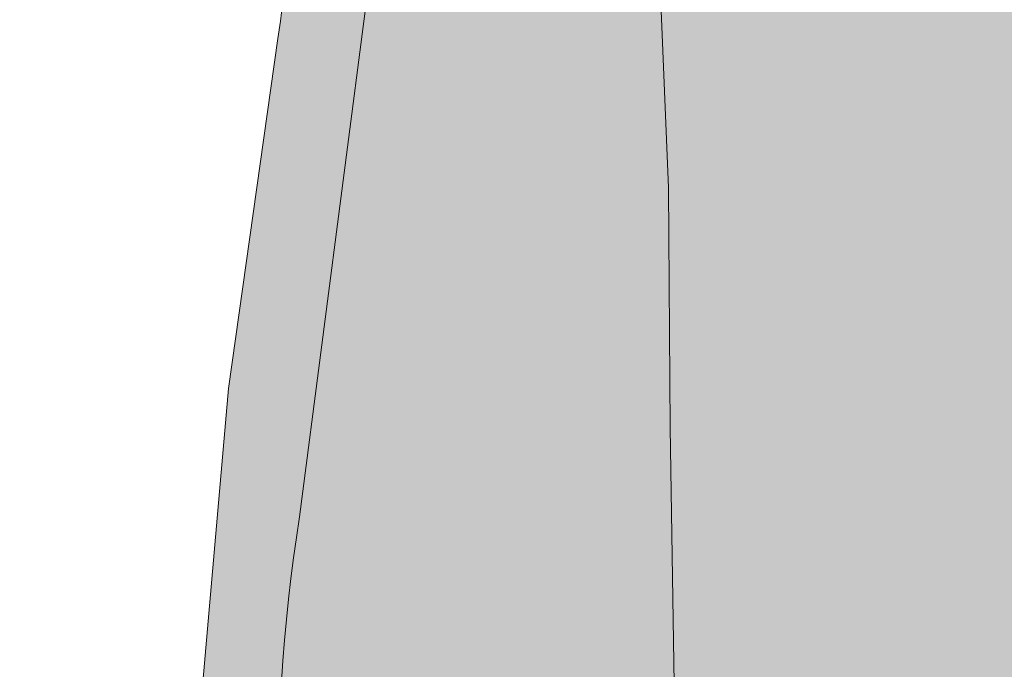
# Model space of a CAD drawing. Header units: metres. Extents: x 90041 to 92106, y 463990 to 466167.
# Tile 805 of 1021: x 90776 to 90791, y 465729 to 465739. Entities that reach past the tile are written whole.
import ezdxf

# ---------------------------------------------------------------- set-up
doc = ezdxf.new("R2010")
doc.units = ezdxf.units.M
for name, color, linetype, lineweight in [('B-WE-GK-BESCHOEIING-G', 130, 'GK-BESCHOEIING-SO', 13), ('B-WE-OG-TERREIN_BEGROEID-GV', 7, 'Continuous', 13), ('B-WE-OG-WATER_KANAAL-GV', 120, 'Continuous', 13), ('B-WE-VH-HALFVERHARDING_SCHELP-GV', 252, 'Continuous', 13)]:
    doc.layers.add(name, color=color, linetype=linetype, lineweight=lineweight)
for name, color, linetype, lineweight, true_color, plot, transparency in [('B-WE-OG-TERREIN_BEGROEID-V', 7, 'Continuous', 13, 0xc9eb70, False, 0.8), ('B-WE-OG-WATER_KANAAL-V', 7, 'Continuous', 13, 0x73e9ff, False, 0.8), ('B-WE-VH-HALFVERHARDING_SCHELP-V', 7, 'Continuous', 13, 0xd6d6d6, False, 0.8)]:
    doc.layers.add(name, color=color, linetype=linetype, lineweight=lineweight, true_color=true_color, plot=plot, transparency=transparency)
doc.linetypes.add('GK-BESCHOEIING-SO', pattern='A,18,-3,[1,NLCS.SHX,S=0.6,R=0,X=0,Y=0],-3', length=24)

msp = doc.modelspace()

# ---------------------------------------------------------------- hatches: boundary and pattern name
at = {"layer": 'B-WE-OG-TERREIN_BEGROEID-V'}
h = msp.add_hatch(color=256, dxfattribs=at)
edge = h.paths.add_edge_path()
edge.add_line((90783.241, 465587.794), (90781.598, 465579.963))
edge.add_line((90781.598, 465579.963), (90781.438, 465579.925))
edge.add_line((90781.438, 465579.925), (90781.74, 465579.865))
edge.add_line((90781.74, 465579.865), (90781.329, 465577.843))
edge.add_line((90781.329, 465577.843), (90783.019, 465577.976))
edge.add_line((90783.019, 465577.976), (90784.709, 465578.111))
edge.add_line((90784.709, 465578.111), (90786.398, 465578.249))
edge.add_line((90786.398, 465578.249), (90788.088, 465578.39))
edge.add_line((90788.088, 465578.39), (90789.777, 465578.533))
edge.add_line((90789.777, 465578.533), (90792.422, 465579.646))
edge.add_line((90792.422, 465579.646), (90794.017, 465581.785))
edge.add_line((90794.017, 465581.785), (90794.746, 465584.55))
edge.add_line((90794.746, 465584.55), (90795.036, 465585.792))
edge.add_line((90795.036, 465585.792), (90795.32, 465587.035))
edge.add_line((90795.32, 465587.035), (90795.599, 465588.28))
edge.add_line((90795.599, 465588.28), (90795.871, 465589.526))
edge.add_line((90795.871, 465589.526), (90796.137, 465590.773))
edge.add_line((90796.137, 465590.773), (90796.372, 465591.879))
edge.add_line((90796.372, 465591.879), (90796.586, 465592.989))
edge.add_line((90796.586, 465592.989), (90796.779, 465594.103))
edge.add_line((90796.779, 465594.103), (90796.951, 465595.22))
edge.add_line((90796.951, 465595.22), (90797.102, 465596.34))
edge.add_line((90797.102, 465596.34), (90797.232, 465597.463))
edge.add_line((90797.232, 465597.463), (90797.341, 465598.588))
edge.add_line((90797.341, 465598.588), (90797.429, 465599.715))
edge.add_line((90797.429, 465599.715), (90797.496, 465600.844))
edge.add_line((90797.496, 465600.844), (90797.454, 465604.065))
edge.add_line((90797.454, 465604.065), (90797.288, 465607.741))
edge.add_line((90797.288, 465607.741), (90797.247, 465608.825))
edge.add_line((90797.247, 465608.825), (90797.217, 465609.909))
edge.add_line((90797.217, 465609.909), (90797.198, 465610.993))
edge.add_line((90797.198, 465610.993), (90797.19, 465612.078))
edge.add_line((90797.19, 465612.078), (90797.193, 465613.162))
edge.add_line((90797.193, 465613.162), (90797.261, 465617.712))
edge.add_line((90797.261, 465617.712), (90797.461, 465636.197))
edge.add_line((90797.461, 465636.197), (90797.487, 465638.536))
edge.add_line((90797.487, 465638.536), (90797.493, 465640.875))
edge.add_line((90797.493, 465640.875), (90797.48, 465643.214))
edge.add_line((90797.48, 465643.214), (90797.448, 465645.552))
edge.add_line((90797.448, 465645.552), (90797.397, 465647.891))
edge.add_line((90797.397, 465647.891), (90797.326, 465650.229))
edge.add_line((90797.326, 465650.229), (90797.236, 465652.566))
edge.add_line((90797.236, 465652.566), (90797.072, 465654.817))
edge.add_line((90797.072, 465654.817), (90796.888, 465657.067))
edge.add_line((90796.888, 465657.067), (90796.683, 465659.314))
edge.add_line((90796.683, 465659.314), (90796.458, 465661.56))
edge.add_line((90796.458, 465661.56), (90796.212, 465663.804))
edge.add_line((90796.212, 465663.804), (90795.946, 465666.045))
edge.add_line((90795.946, 465666.045), (90795.306, 465671.252))
edge.add_line((90795.306, 465671.252), (90794.754, 465676.241))
edge.add_line((90794.754, 465676.241), (90794.36, 465679.733))
edge.add_line((90794.36, 465679.733), (90793.634, 465683.522))
edge.add_line((90793.634, 465683.522), (90792.873, 465687.285))
edge.add_line((90792.873, 465687.285), (90792.223, 465691.069))
edge.add_line((90792.223, 465691.069), (90791.442, 465694.841))
edge.add_line((90791.442, 465694.841), (90790.725, 465698.614))
edge.add_line((90790.725, 465698.614), (90790.04, 465702.358))
edge.add_line((90790.04, 465702.358), (90789.223, 465706.147))
edge.add_line((90789.223, 465706.147), (90788.494, 465709.906))
edge.add_line((90788.494, 465709.906), (90787.812, 465713.707))
edge.add_line((90787.812, 465713.707), (90787.16, 465717.502))
edge.add_line((90787.16, 465717.502), (90786.595, 465721.391))
edge.add_line((90786.595, 465721.391), (90786.164, 465725.083))
edge.add_line((90786.164, 465725.083), (90785.867, 465728.882))
edge.add_line((90785.867, 465728.882), (90785.805, 465732.822))
edge.add_line((90785.805, 465732.822), (90785.776, 465736.525))
edge.add_line((90785.776, 465736.525), (90785.627, 465740.136))
edge.add_line((90785.627, 465740.136), (90785.368, 465742.455))
edge.add_line((90785.368, 465742.455), (90784.768, 465745.372))
edge.add_line((90784.768, 465745.372), (90784.151, 465748.048))
edge.add_line((90784.151, 465748.048), (90783.504, 465750.822))
edge.add_line((90783.504, 465750.822), (90782.721, 465753.743))
edge.add_line((90782.721, 465753.743), (90782.11, 465756.126))
edge.add_line((90782.11, 465756.126), (90781.525, 465758.429))
edge.add_line((90781.525, 465758.429), (90781.258, 465759.436))
edge.add_line((90781.258, 465759.436), (90778.204, 465770.671))
edge.add_line((90778.204, 465770.671), (90777.525, 465773.531))
edge.add_line((90777.525, 465773.531), (90776.899, 465776.276))
edge.add_line((90776.899, 465776.276), (90776.221, 465780.981))
edge.add_line((90776.221, 465780.981), (90775.782, 465783.851))
edge.add_line((90775.782, 465783.851), (90775.339, 465787.761))
edge.add_line((90775.339, 465787.761), (90775.184, 465789.554))
edge.add_line((90775.184, 465789.554), (90775.106, 465790.205))
edge.add_line((90775.106, 465790.205), (90775.007, 465790.853))
edge.add_line((90775.007, 465790.853), (90774.888, 465791.498))
edge.add_line((90774.888, 465791.498), (90774.748, 465792.138))
edge.add_line((90774.748, 465792.138), (90774.587, 465792.774))
edge.add_line((90774.587, 465792.774), (90774.407, 465793.404))
edge.add_line((90774.407, 465793.404), (90774.206, 465794.028))
edge.add_line((90774.206, 465794.028), (90773.491, 465795.671))
edge.add_line((90773.491, 465795.671), (90771.944, 465798.99))
edge.add_line((90771.944, 465798.99), (90770.095, 465802.951))
edge.add_line((90770.095, 465802.951), (90768.028, 465807.244))
edge.add_line((90768.028, 465807.244), (90766.852, 465809.726))
edge.add_line((90766.852, 465809.726), (90765.504, 465812.429))
edge.add_line((90765.504, 465812.429), (90763.739, 465815.662))
edge.add_line((90763.739, 465815.662), (90762.25, 465818.408))
edge.add_line((90762.25, 465818.408), (90760.617, 465818.477))
edge.add_line((90760.617, 465818.477), (90757.321, 465814.905))
edge.add_line((90757.321, 465814.905), (90754.182, 465811.435))
edge.add_line((90754.182, 465811.435), (90754.953, 465809.274))
edge.add_line((90754.953, 465809.274), (90754.829, 465809.193))
edge.add_line((90754.829, 465809.193), (90756.161, 465805.335))
edge.add_line((90756.161, 465805.335), (90760.046, 465806.709))
edge.add_line((90760.046, 465806.709), (90761.031, 465806.602))
edge.add_line((90761.031, 465806.602), (90762.29, 465804.819))
edge.add_line((90762.29, 465804.819), (90765.268, 465799.255))
edge.add_line((90765.268, 465799.255), (90769.085, 465791.29))
edge.add_line((90769.085, 465791.29), (90772.28, 465782.56))
edge.add_line((90772.28, 465782.56), (90773.894, 465777.236))
edge.add_arc((90769.13896495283, 465775.1684894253), 5.185070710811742, -6.372370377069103, 23.499619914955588, ccw=False)
edge.add_line((90774.292, 465774.593), (90774.109, 465770.04))
edge.add_arc((90780.5527403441, 465768.9497398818), 6.535323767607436, 170.3966890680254, 199.3345714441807)
edge.add_line((90774.386, 465766.786), (90777.103, 465760.739))
edge.add_arc((90771.96458293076, 465758.5167753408), 5.598358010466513, -11.057955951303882, 23.387160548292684, ccw=False)
edge.add_line((90777.459, 465757.443), (90776.648, 465753.775))
edge.add_arc((90783.11811018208, 465751.8569421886), 6.748427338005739, 163.487594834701, 208.0071876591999)
edge.add_line((90777.16, 465748.688), (90779.709, 465744.574))
edge.add_arc((90772.71603902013, 465739.8965297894), 8.413098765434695, -3.322088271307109, 33.7778771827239, ccw=False)
edge.add_line((90781.115, 465739.409), (90780.078, 465731.45))
edge.add_arc((90809.84736884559, 465726.9038494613), 30.11449495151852, 171.3173081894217, 190.7360033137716)
edge.add_line((90780.26, 465721.294), (90781.531, 465716.657))
edge.add_line((90781.531, 465716.657), (90782.077, 465715.594))
edge.add_line((90782.077, 465715.594), (90782.606, 465714.522))
edge.add_line((90782.606, 465714.522), (90783.116, 465713.442))
edge.add_line((90783.116, 465713.442), (90783.608, 465712.353))
edge.add_line((90783.608, 465712.353), (90784.082, 465711.255))
edge.add_line((90784.082, 465711.255), (90784.537, 465710.15))
edge.add_line((90784.537, 465710.15), (90784.973, 465709.038))
edge.add_line((90784.973, 465709.038), (90785.391, 465707.918))
edge.add_line((90785.391, 465707.918), (90785.79, 465706.792))
edge.add_line((90785.79, 465706.792), (90786.169, 465705.658))
edge.add_line((90786.169, 465705.658), (90786.53, 465704.519))
edge.add_line((90786.53, 465704.519), (90786.749, 465703.836))
edge.add_line((90786.749, 465703.836), (90786.947, 465703.147))
edge.add_line((90786.947, 465703.147), (90787.121, 465702.451))
edge.add_line((90787.121, 465702.451), (90787.273, 465701.75))
edge.add_line((90787.273, 465701.75), (90787.402, 465701.045))
edge.add_line((90787.402, 465701.045), (90787.507, 465700.335))
edge.add_line((90787.507, 465700.335), (90787.59, 465699.623))
edge.add_line((90787.59, 465699.623), (90788.643, 465688.644))
edge.add_line((90788.643, 465688.644), (90788.729, 465688.02))
edge.add_line((90788.729, 465688.02), (90788.835, 465687.398))
edge.add_line((90788.835, 465687.398), (90788.962, 465686.781))
edge.add_line((90788.962, 465686.781), (90789.109, 465686.168))
edge.add_line((90789.109, 465686.168), (90789.276, 465685.56))
edge.add_line((90789.276, 465685.56), (90789.463, 465684.958))
edge.add_line((90789.463, 465684.958), (90789.67, 465684.363))
edge.add_line((90789.67, 465684.363), (90789.897, 465683.775))
edge.add_line((90789.897, 465683.775), (90792.063, 465678.21))
edge.add_line((90792.063, 465678.21), (90792.402, 465677.268))
edge.add_line((90792.402, 465677.268), (90792.722, 465676.319))
edge.add_line((90792.722, 465676.319), (90793.022, 465675.363))
edge.add_line((90793.022, 465675.363), (90793.303, 465674.402))
edge.add_line((90793.303, 465674.402), (90793.564, 465673.435))
edge.add_line((90793.564, 465673.435), (90793.806, 465672.463))
edge.add_line((90793.806, 465672.463), (90794.028, 465671.487))
edge.add_line((90794.028, 465671.487), (90794.23, 465670.506))
edge.add_line((90794.23, 465670.506), (90794.335, 465669.835))
edge.add_line((90794.335, 465669.835), (90794.418, 465669.161))
edge.add_line((90794.418, 465669.161), (90794.477, 465668.485))
edge.add_line((90794.477, 465668.485), (90794.513, 465667.807))
edge.add_line((90794.513, 465667.807), (90794.527, 465667.128))
edge.add_line((90794.527, 465667.128), (90794.517, 465666.449))
edge.add_line((90794.517, 465666.449), (90794.551, 465665.585))
edge.add_line((90794.551, 465665.585), (90794.565, 465664.721))
edge.add_line((90794.565, 465664.721), (90794.56, 465663.857))
edge.add_line((90794.56, 465663.857), (90794.534, 465662.993))
edge.add_line((90794.534, 465662.993), (90794.489, 465662.129))
edge.add_line((90794.489, 465662.129), (90794.425, 465661.267))
edge.add_line((90794.425, 465661.267), (90794.34, 465660.407))
edge.add_line((90794.34, 465660.407), (90794.236, 465659.549))
edge.add_line((90794.236, 465659.549), (90794.149, 465658.71))
edge.add_line((90794.149, 465658.71), (90794.042, 465657.874))
edge.add_line((90794.042, 465657.874), (90793.915, 465657.041))
edge.add_line((90793.915, 465657.041), (90793.768, 465656.21))
edge.add_line((90793.768, 465656.21), (90793.601, 465655.384))
edge.add_line((90793.601, 465655.384), (90793.414, 465654.562))
edge.add_line((90793.414, 465654.562), (90793.175, 465653.25))
edge.add_line((90793.175, 465653.25), (90792.956, 465651.934))
edge.add_line((90792.956, 465651.934), (90792.757, 465650.614))
edge.add_line((90792.757, 465650.614), (90792.579, 465649.292))
edge.add_line((90792.579, 465649.292), (90792.42, 465647.968))
edge.add_line((90792.42, 465647.968), (90792.282, 465646.641))
edge.add_line((90792.282, 465646.641), (90792.16, 465645.396))
edge.add_line((90792.16, 465645.396), (90792.056, 465644.15))
edge.add_line((90792.056, 465644.15), (90791.972, 465642.901))
edge.add_line((90791.972, 465642.901), (90791.907, 465641.652))
edge.add_line((90791.907, 465641.652), (90791.861, 465640.402))
edge.add_line((90791.861, 465640.402), (90791.834, 465639.152))
edge.add_line((90791.834, 465639.152), (90791.826, 465637.901))
edge.add_line((90791.826, 465637.901), (90791.837, 465636.65))
edge.add_line((90791.837, 465636.65), (90792.003, 465634.619))
edge.add_line((90792.003, 465634.619), (90792.025, 465634.22))
edge.add_line((90792.025, 465634.22), (90792.051, 465633.821))
edge.add_line((90792.051, 465633.821), (90792.08, 465633.422))
edge.add_line((90792.08, 465633.422), (90792.112, 465633.023))
edge.add_line((90792.112, 465633.023), (90792.148, 465632.625))
edge.add_line((90792.148, 465632.625), (90792.403, 465629.636))
edge.add_line((90792.403, 465629.636), (90792.829, 465623.643))
edge.add_line((90792.829, 465623.643), (90793.351, 465615.634))
edge.add_line((90793.351, 465615.634), (90794.145, 465606.657))
edge.add_line((90794.145, 465606.657), (90794.165, 465606.255))
edge.add_line((90794.165, 465606.255), (90794.178, 465605.853))
edge.add_line((90794.178, 465605.853), (90794.184, 465605.451))
edge.add_line((90794.184, 465605.451), (90794.182, 465605.049))
edge.add_line((90794.182, 465605.049), (90794.172, 465604.647))
edge.add_line((90794.172, 465604.647), (90794.125, 465603.893))
edge.add_line((90794.125, 465603.893), (90794.059, 465603.14))
edge.add_line((90794.059, 465603.14), (90793.973, 465602.39))
edge.add_line((90793.973, 465602.39), (90793.868, 465601.641))
edge.add_line((90793.868, 465601.641), (90793.744, 465600.896))
edge.add_line((90793.744, 465600.896), (90793.601, 465600.154))
edge.add_line((90793.601, 465600.154), (90793.438, 465599.416))
edge.add_line((90793.438, 465599.416), (90793.257, 465598.683))
edge.add_line((90793.257, 465598.683), (90792.743, 465596.738))
edge.add_line((90792.743, 465596.738), (90792.614, 465596.355))
edge.add_line((90792.614, 465596.355), (90792.472, 465595.976))
edge.add_line((90792.472, 465595.976), (90792.316, 465595.603))
edge.add_line((90792.316, 465595.603), (90792.148, 465595.235))
edge.add_line((90792.148, 465595.235), (90791.966, 465594.874))
edge.add_line((90791.966, 465594.874), (90790.971, 465593.149))
edge.add_line((90790.971, 465593.149), (90788.057, 465588.268))
edge.add_line((90788.057, 465588.268), (90787.988, 465588.171))
edge.add_line((90787.988, 465588.171), (90787.903, 465588.089))
edge.add_line((90787.903, 465588.089), (90787.804, 465588.022))
edge.add_line((90787.804, 465588.022), (90787.696, 465587.975))
edge.add_line((90787.696, 465587.975), (90787.58, 465587.947))
edge.add_line((90787.58, 465587.947), (90783.755, 465587.812))
edge.add_line((90783.755, 465587.812), (90783.241, 465587.794))
at = {"layer": 'B-WE-OG-WATER_KANAAL-V'}
h = msp.add_hatch(color=256, dxfattribs=at)
h.paths.add_polyline_path([(90771.385, 465356.403), (90773.36, 465357.289), (90789.759, 465388.239), (90791.936, 465392.406), (90801.987, 465406.206), (90802.063, 465406.953), (90803.175, 465410.197), (90810.729, 465426.961), (90812.624, 465433.293), (90816.248, 465448.35), (90816.941, 465453.701), (90819.414, 465462.67), (90820.544, 465468.091), (90821.042, 465471.384), (90821.93, 465481.868), (90822.517, 465486.906), (90822.619, 465489.266), (90822.284, 465515.745), (90822.278, 465516.907), (90822.29, 465518.069), (90822.321, 465519.23), (90822.37, 465520.391), (90822.437, 465521.551), (90822.489, 465522.193), (90822.558, 465522.834), (90822.646, 465523.472), (90822.752, 465524.108), (90822.876, 465524.74), (90825.045, 465536.837), (90828.144, 465549.519), (90829.328, 465554.876), (90830.231, 465561.546), (90830.732, 465561.848), (90831.135, 465562.272), (90831.412, 465562.787), (90831.545, 465563.356), (90831.522, 465563.94), (90831.347, 465564.498), (90831.032, 465564.99), (90830.598, 465565.382), (90831.165, 465576.074), (90831.453, 465580.178), (90832.094, 465584.839), (90832.052, 465588.858), (90832.863, 465590.354), (90833.279, 465592.396), (90833.492, 465594.392), (90833.882, 465595.675), (90833.98, 465597.702), (90833.736, 465598.631), (90833.718, 465600.176), (90834.487, 465604.837), (90835.17, 465609.978), (90836.452, 465615.408), (90837.167, 465626.276), (90837.381, 465633.587), (90836.963, 465640.302), (90837.065, 465649.845), (90839.811, 465653.854), (90838.35, 465668.783), (90833.672, 465711.672), (90833.341, 465714.712), (90833.136, 465716.588), (90833.126, 465716.789), (90839.686, 465719.058), (90838.519, 465722.668), (90832.713, 465720.791), (90832.111, 465725.559), (90831.446, 465731.8), (90830.48, 465737.095), (90829.656, 465741.02), (90826.308, 465751.691), (90829.665, 465752.863), (90828.621, 465755.933), (90828.843, 465756.002), (90828.688, 465756.452), (90832.402, 465757.61), (90831.2, 465761.17), (90823.964, 465758.967), (90823.781, 465759.527), (90819.401, 465773.286), (90813.802, 465788.183), (90810.996, 465794.413), (90808.182, 465800.822), (90805.553, 465807.331), (90804.385, 465810.588), (90803.22, 465813.837), (90802.318, 465816.499), (90802.175, 465816.921), (90800.953, 465820.527), (90800.276, 465822.449), (90798.163, 465828.443), (90797.989, 465828.936), (90796.067, 465834.391), (90793.972, 465840.336), (90793.958, 465840.376), (90790.023, 465851.864), (90792.059, 465855.25), (90791.642, 465855.702), (90791.845, 465856.726), (90791.779, 465857.299), (90791.023, 465857.878), (90790.308, 465858.655), (90788.821, 465858.902), (90787.683, 465861.117), (90787.227, 465863.731), (90787.351, 465865.414), (90787.722, 465866.125), (90787.682, 465866.476), (90785.051, 465867.607), (90784.827, 465868.314), (90782.486, 465875.09), (90781.353, 465878.285), (90780.281, 465881.418), (90780.23, 465881.569), (90777.955, 465888.065), (90775.642, 465894.299), (90773.015, 465900.586), (90770.117, 465906.656), (90766.857, 465912.618), (90763.683, 465918.489), (90760.761, 465924.589), (90758.985, 465928.089), (90757.473, 465930.652), (90752.502, 465938.766), (90747.185, 465946.979), (90743.558, 465951.959), (90741.529, 465954.735), (90739.241, 465957.66), (90733.274, 465965.419), (90733.085, 465965.345), (90731.831, 465966.747), (90731.581, 465967.07), (90724.684, 465975.085), (90721.939, 465978.228), (90719.791, 465980.969), (90720.098, 465981.124), (90719.966, 465981.269), (90719.077, 465982.247), (90717.605, 465983.23), (90710.221, 465990.133), (90705.639, 465995.03), (90705.456, 465995.236), (90699.646, 466001.739), (90694.808, 466007.155), (90689.082, 466013.743), (90682.237, 466021.421), (90675.68, 466027.626), (90673.742, 466029.762), (90672.632, 466031.225), (90672.186, 466031.813), (90671.763, 466032.189), (90667.384, 466036.085), (90666.529, 466036.249), (90666.186, 466036.315), (90664.153, 466037.318), (90661.892, 466038.433), (90659.309, 466040.257), (90657.348, 466041.642), (90655.263, 466042.701), (90654.143, 466043.697), (90653.365, 466044.694), (90652.876, 466045.793), (90652.876, 466046.149), (90652.609, 466046.505), (90652.2, 466046.665), (90651.53, 466046.786), (90651.263, 466046.75), (90647.351, 466049.954), (90645.077, 466052.046), (90640.627, 466056.313), (90635.617, 466060.02), (90632.026, 466062.176), (90631.802, 466061.838), (90612.852, 466075.25), (90612.353, 466075.7), (90612.011, 466075.482), (90611.419, 466075.513), (90610.89, 466075.7), (90610.299, 466076.51), (90608.696, 466077.518), (90607.856, 466077.954), (90607.358, 466077.954), (90606.922, 466078.203), (90606.58, 466078.732), (90605.522, 466079.636), (90602.173, 466081.736), (90588.517, 466090.3), (90584.129, 466093.726), (90582.946, 466094.754), (90580.301, 466095.844), (90579.097, 466096.159), (90577.759, 466096.876), (90577.323, 466097.187), (90572.157, 466098.869), (90568.796, 466100.333), (90567.816, 466101.654), (90566.95, 466102.506), (90566.171, 466102.904), (90566.193, 466103.811), (90566.704, 466104.639), (90567.528, 466105.771), (90569.157, 466108.009), (90566.254, 466109.514), (90564.51, 466107.17), (90563.366, 466105.654), (90562.622, 466104.982), (90561.486, 466105.264), (90560.77, 466105.441), (90558.944, 466106.725), (90553.878, 466110.639), (90548.618, 466113.473), (90537.966, 466118.412), (90536.277, 466119.124), (90532.57, 466120.882), (90529.676, 466122.563), (90517.975, 466126.644), (90516.014, 466126.768), (90512.155, 466127.298), (90511.408, 466127.859), (90510.412, 466128.764), (90509.312, 466129.539), (90508.125, 466130.173), (90506.869, 466130.656), (90505.563, 466130.981), (90501.022, 466131.454), (90499.03, 466132.202), (90498.252, 466132.669), (90496.976, 466133.728), (90495.109, 466135.036), (90493.397, 466135.908), (90489.725, 466137.341), (90482.591, 466138.369), (90476.38, 466140.502), (90475.695, 466141.308), (90475.53, 466141.577), (90475.141, 466142.209), (90474.729, 466143.183), (90474.47, 466144.208), (90465.988, 466146.546), (90457.035, 466147.744), (90456.782, 466147.788), (90456.247, 466147.882), (90453.472, 466148.13), (90452.683, 466148.303), (90452.51, 466148.318), (90449.509, 466148.584), (90446.086, 466149.206), (90436.381, 466150.466), (90431.164, 466151.293), (90424.445, 466151.927), (90419.618, 466152.383), (90414.485, 466153.045), (90412.689, 466153.544), (90408.955, 466153.615), (90406.02, 466154.113), (90401.112, 466154.701), (90400.774, 466154.932), (90399.867, 466155.163), (90395.25, 466155.745), (90391.069, 466156.361), (90390.484, 466156.676), (90388.543, 466157.025), (90386.662, 466157.065), (90385.787, 466157.247), (90385.451, 466157.413), (90385.078, 466157.449), (90384.716, 466157.352), (90384.026, 466157.32), (90383.34, 466157.397), (90381.683, 466157.943), (90380.65, 466158.154), (90379.597, 466158.212), (90377.283, 466158.093), (90376.023, 466158.194), (90371.071, 466159.252), (90370.034, 466159.319), (90368.997, 466159.237), (90365.864, 466159.49), (90365.155, 466159.638), (90364.431, 466159.67), (90363.124, 466159.508), (90362.531, 466159.535), (90359.837, 466160.057), (90355.548, 466160.474), (90353.19, 466160.927), (90350.803, 466161.199), (90348.403, 466161.29), (90346.003, 466161.198), (90341.631, 466161.548), (90339.781, 466161.696), (90338.276, 466162.024), (90323.666, 466163.468), (90294.072, 466167.474), (90283.285, 466112.874), (90286.236, 466112.355), (90287.511, 466112.127), (90290.744, 466111.459), (90292.439, 466110.986), (90294.369, 466110.456), (90302.623, 466107.909), (90303.63, 466105.033), (90320.005, 466100.805), (90322.066, 466101.538), (90324.698, 466101.777), (90330.284, 466100.965), (90340.515, 466099.382), (90355.194, 466096.795), (90361.45, 466095.722), (90365.226, 466095.075), (90367.826, 466094.702), (90383.754, 466092.418), (90400.37, 466088.271), (90401.033, 466088.107), (90451.74, 466075.565), (90453.28, 466074.453), (90453.779, 466074.092), (90454.759, 466073.385), (90455.879, 466072.802), (90462.132, 466070.707), (90463.503, 466070.248), (90464.291, 466070.065), (90466.864, 466069.469), (90467.394, 466069.407), (90469.704, 466068.511), (90472.723, 466067.764), (90473.656, 466067.141), (90474.839, 466066.736), (90481.118, 466065.225), (90501.85, 466059.212), (90504.986, 466057.998), (90518.274, 466052.723), (90521.873, 466051.199), (90529.601, 466047.927), (90534.088, 466046.48), (90537.992, 466045.222), (90547.74, 466041.57), (90559.089, 466036.571), (90559.814, 466036.242), (90565.811, 466033.519), (90573.991, 466029.64), (90576.943, 466028.346), (90577.897, 466027.927), (90583.553, 466025.447), (90589.715, 466022.021), (90593.463, 466019.731), (90596.448, 466017.235), (90596.892, 466016.717), (90597.203, 466016.109), (90597.327, 466015.658), (90597.579, 466015.264), (90597.935, 466014.961), (90598.364, 466014.776), (90598.829, 466014.726), (90599.289, 466014.814), (90600.306, 466014.594), (90608.045, 466009.812), (90612.62, 466007.196), (90616.033, 466005), (90617.562, 466004.016), (90624.206, 465999.219), (90624.252, 465999.149), (90625.834, 465999.895), (90627.535, 465999.768), (90629.646, 465999.141), (90630.93, 465998.526), (90633.544, 465996.283), (90648.368, 465982.626), (90648.787, 465982.355), (90649.114, 465981.978), (90649.322, 465981.524), (90649.394, 465981.03), (90649.324, 465980.536), (90649.459, 465979.455), (90649.76, 465978.409), (90650.217, 465977.421), (90650.822, 465976.515), (90651.558, 465975.713), (90652.409, 465975.034), (90653.355, 465974.494), (90654.372, 465974.107), (90655.437, 465973.88), (90660.199, 465969.66), (90663.679, 465966.602), (90670.672, 465961.102), (90674.179, 465958.184), (90675.134, 465956.861), (90680.419, 465949.541), (90681.046, 465948.672), (90681.228, 465948.42), (90682.695, 465946.768), (90683.171, 465946.473), (90687.722, 465945.155), (90701.554, 465927.785), (90703.481, 465925.427), (90710.916, 465915.815), (90711.954, 465914.268), (90712.247, 465912.275), (90711.118, 465911.245), (90710.951, 465911.414), (90704.203, 465903.619), (90696.584, 465895.481), (90681.383, 465878.76), (90661.776, 465857.27), (90647.494, 465841.576), (90645.954, 465839.884), (90651.779, 465834.604), (90654.066, 465837.132), (90675.778, 465860.742), (90694.152, 465880.952), (90711.861, 465900.225), (90717.305, 465906.027), (90717.476, 465906.183), (90726.052, 465895.594), (90728.297, 465892.65), (90732.298, 465885.972), (90735.248, 465881.149), (90739.079, 465874.883), (90742.436, 465868.575), (90744.742, 465863.835), (90746.776, 465859.877), (90749.658, 465854.271), (90752.778, 465847.345), (90755.117, 465841.657), (90756.881, 465836.545), (90758.779, 465828.3), (90756.61, 465826.029), (90751.031, 465820.024), (90754.182, 465811.435), (90757.321, 465814.905), (90760.617, 465818.477), (90762.25, 465818.408), (90763.739, 465815.662), (90765.504, 465812.429), (90766.852, 465809.726), (90768.028, 465807.244), (90770.095, 465802.951), (90771.944, 465798.99), (90773.491, 465795.671), (90774.206, 465794.028), (90774.407, 465793.404), (90774.587, 465792.774), (90774.748, 465792.138), (90774.888, 465791.498), (90775.007, 465790.853), (90775.106, 465790.205), (90775.184, 465789.554), (90775.339, 465787.761), (90775.782, 465783.851), (90776.221, 465780.981), (90776.899, 465776.276), (90777.525, 465773.531), (90778.204, 465770.671), (90781.258, 465759.436), (90781.525, 465758.429), (90782.11, 465756.126), (90782.721, 465753.743), (90783.504, 465750.822), (90784.151, 465748.048), (90784.768, 465745.372), (90785.368, 465742.455), (90785.627, 465740.136), (90785.776, 465736.525), (90785.805, 465732.822), (90785.867, 465728.882), (90786.164, 465725.083), (90786.595, 465721.391), (90787.16, 465717.502), (90787.812, 465713.707), (90788.494, 465709.906), (90789.223, 465706.147), (90790.04, 465702.358), (90790.725, 465698.614), (90791.442, 465694.841), (90792.223, 465691.069), (90792.873, 465687.285), (90793.634, 465683.522), (90794.36, 465679.733), (90794.754, 465676.241), (90795.306, 465671.252), (90795.946, 465666.045), (90796.212, 465663.804), (90796.458, 465661.56), (90796.683, 465659.314), (90796.888, 465657.067), (90797.072, 465654.817), (90797.236, 465652.566), (90797.326, 465650.229), (90797.397, 465647.891), (90797.448, 465645.552), (90797.48, 465643.214), (90797.493, 465640.875), (90797.487, 465638.536), (90797.461, 465636.197), (90797.261, 465617.712), (90797.193, 465613.162), (90797.19, 465612.078), (90797.198, 465610.993), (90797.217, 465609.909), (90797.247, 465608.825), (90797.288, 465607.741), (90797.454, 465604.065), (90797.496, 465600.844), (90797.429, 465599.715), (90797.341, 465598.588), (90797.232, 465597.463), (90797.102, 465596.34), (90796.951, 465595.22), (90796.779, 465594.103), (90796.586, 465592.989), (90796.372, 465591.879), (90796.137, 465590.773), (90795.871, 465589.526), (90795.599, 465588.28), (90795.32, 465587.035), (90795.036, 465585.792), (90794.746, 465584.55), (90794.017, 465581.785), (90792.422, 465579.646), (90788.203, 465568.758), (90787.073, 465562.369), (90786.095, 465553.724), (90782.544, 465538.007), (90780.532, 465526.85), (90778.359, 465511.206), (90777.948, 465503.475), (90777.775, 465501.421), (90774.539, 465480.343), (90770.976, 465468.471), (90764.888, 465449.036), (90764.661, 465447.91), (90764.416, 465446.788), (90764.153, 465445.67), (90763.871, 465444.557), (90763.572, 465443.448), (90763.255, 465442.344), (90762.92, 465441.245), (90762.568, 465440.152), (90747.269, 465403.266), (90744.969, 465398.934), (90741.817, 465393.786), (90738.073, 465387.157), (90736.331, 465383.784), (90734.731, 465380.323), (90730.37, 465369.775), (90726.625, 465361.406), (90724.385, 465357.498), (90719.239, 465350.26), (90716.447, 465346.727), (90715.944, 465346.223), (90709.643, 465334.748), (90708.193, 465332.093), (90702.752, 465323.072), (90691.535, 465307.085), (90687.045, 465301.256), (90684.006, 465297.08), (90676.054, 465284.697), (90670.692, 465273.578), (90667.874, 465268.902), (90664.252, 465263.124), (90660.017, 465256.225), (90658.959, 465253.87), (90659.044, 465252.844), (90659.001, 465251.775), (90654.057, 465244.095), (90651.141, 465240.055), (90646.581, 465232.423), (90643.725, 465229.142), (90641.938, 465226.739), (90641.634, 465226.398), (90640.528, 465225.157), (90639.759, 465224.003), (90637.538, 465221.181), (90636.94, 465220.882), (90635.055, 465215.327), (90634.238, 465213.616), (90632.556, 465214.39), (90629.753, 465209.278), (90626.154, 465204.033), (90625.215, 465202.502), (90626.303, 465201.787), (90619.136, 465190.004), (90618.721, 465190.321), (90618.429, 465189.247), (90617.896, 465187.929), (90617.224, 465186.678), (90616.419, 465185.508), (90615.491, 465184.432), (90614.451, 465183.463), (90613.313, 465182.614), (90612.088, 465181.894), (90611.262, 465179.333), (90611.128, 465179.021), (90605.737, 465166.616), (90597.757, 465148.64), (90596.933, 465146.783), (90595.751, 465144.165), (90595.37, 465143.322), (90590.075, 465131.143), (90584.864, 465118.579), (90581.437, 465110.808), (90572.005, 465089.281), (90568.968, 465081.922), (90564.404, 465071.444), (90564.03, 465071.549), (90560.501, 465064.538), (90559.424, 465062.399), (90556.016, 465055.629), (90553.764, 465050.658), (90552.209, 465042.899), (90552.023, 465042.09), (90551.353, 465039.49), (90551.11, 465038.547), (90548.392, 465028.177), (90606.776, 465015.624), (90610.574, 465039.985), (90614.324, 465053.265), (90621.24, 465069.933), (90622.877, 465069.956), (90635.11, 465094.971), (90642.515, 465114.818), (90645.883, 465122.573), (90649.024, 465130.474), (90654.822, 465146.012), (90654.886, 465146.182), (90655.894, 465153.225), (90665.073, 465173.444), (90664.535, 465173.912), (90665.43, 465176.533), (90665.822, 465177.68), (90666.487, 465177.235), (90669.694, 465182.025), (90669.888, 465182.315), (90674.516, 465191.378), (90680.333, 465202.77), (90680.701, 465203.95), (90685.157, 465218.24), (90689.01, 465224.64), (90697.84, 465239.876), (90699.905, 465240.509), (90709.026, 465253.882), (90709.239, 465254.832), (90714.921, 465263.64), (90719.073, 465269.73), (90721.399, 465272.75), (90723.814, 465275.886), (90728.691, 465283.613), (90731.417, 465287.21), (90733.202, 465289.965), (90736.729, 465295.3), (90737.265, 465296.267), (90737.183, 465297.274), (90737.246, 465298.1), (90737.768, 465298.515), (90739.96, 465299.598), (90741.839, 465302.081), (90743.139, 465304.604), (90746.399, 465309.364), (90749.216, 465312.318), (90750.093, 465313.556), (90751.757, 465315.439), (90754.392, 465322.656), (90754.447, 465322.755), (90755.139, 465323.998), (90761.782, 465337.239), (90765.391, 465344.392), (90767.826, 465349.299), (90767.701, 465349.983)])
h.paths.add_polyline_path([(90732.015, 465950.882), (90731.66, 465951.414), (90732.166, 465952.039), (90732.42, 465952.097), (90732.904, 465951.685), (90733.254, 465951.187), (90733.167, 465950.943), (90732.48, 465950.475)], flags=16)
h.paths.add_polyline_path([(90710.938, 465930.15), (90709.868, 465928.906), (90709.386, 465928.749), (90708.563, 465929.435), (90708.006, 465930.272), (90708.208, 465930.733), (90709.558, 465931.694), (90710.386, 465931.046)], flags=16)
at = {"layer": 'B-WE-VH-HALFVERHARDING_SCHELP-V'}
h = msp.add_hatch(color=256, dxfattribs=at)
edge = h.paths.add_edge_path()
edge.add_line((90792.829, 465623.643), (90792.403, 465629.636))
edge.add_line((90792.403, 465629.636), (90792.148, 465632.625))
edge.add_line((90792.148, 465632.625), (90792.112, 465633.023))
edge.add_line((90792.112, 465633.023), (90792.08, 465633.422))
edge.add_line((90792.08, 465633.422), (90792.051, 465633.821))
edge.add_line((90792.051, 465633.821), (90792.025, 465634.22))
edge.add_line((90792.025, 465634.22), (90792.003, 465634.619))
edge.add_line((90792.003, 465634.619), (90791.837, 465636.65))
edge.add_line((90791.837, 465636.65), (90791.826, 465637.901))
edge.add_line((90791.826, 465637.901), (90791.834, 465639.152))
edge.add_line((90791.834, 465639.152), (90791.861, 465640.402))
edge.add_line((90791.861, 465640.402), (90791.907, 465641.652))
edge.add_line((90791.907, 465641.652), (90791.972, 465642.901))
edge.add_line((90791.972, 465642.901), (90792.056, 465644.15))
edge.add_line((90792.056, 465644.15), (90792.16, 465645.396))
edge.add_line((90792.16, 465645.396), (90792.282, 465646.641))
edge.add_line((90792.282, 465646.641), (90792.42, 465647.968))
edge.add_line((90792.42, 465647.968), (90792.579, 465649.292))
edge.add_line((90792.579, 465649.292), (90792.757, 465650.614))
edge.add_line((90792.757, 465650.614), (90792.956, 465651.934))
edge.add_line((90792.956, 465651.934), (90793.175, 465653.25))
edge.add_line((90793.175, 465653.25), (90793.414, 465654.562))
edge.add_line((90793.414, 465654.562), (90793.601, 465655.384))
edge.add_line((90793.601, 465655.384), (90793.768, 465656.21))
edge.add_line((90793.768, 465656.21), (90793.915, 465657.041))
edge.add_line((90793.915, 465657.041), (90794.042, 465657.874))
edge.add_line((90794.042, 465657.874), (90794.149, 465658.71))
edge.add_line((90794.149, 465658.71), (90794.236, 465659.549))
edge.add_line((90794.236, 465659.549), (90794.34, 465660.407))
edge.add_line((90794.34, 465660.407), (90794.425, 465661.267))
edge.add_line((90794.425, 465661.267), (90794.489, 465662.129))
edge.add_line((90794.489, 465662.129), (90794.534, 465662.993))
edge.add_line((90794.534, 465662.993), (90794.56, 465663.857))
edge.add_line((90794.56, 465663.857), (90794.565, 465664.721))
edge.add_line((90794.565, 465664.721), (90794.551, 465665.585))
edge.add_line((90794.551, 465665.585), (90794.517, 465666.449))
edge.add_line((90794.517, 465666.449), (90794.527, 465667.128))
edge.add_line((90794.527, 465667.128), (90794.513, 465667.807))
edge.add_line((90794.513, 465667.807), (90794.477, 465668.485))
edge.add_line((90794.477, 465668.485), (90794.418, 465669.161))
edge.add_line((90794.418, 465669.161), (90794.335, 465669.835))
edge.add_line((90794.335, 465669.835), (90794.23, 465670.506))
edge.add_line((90794.23, 465670.506), (90794.028, 465671.487))
edge.add_line((90794.028, 465671.487), (90793.806, 465672.463))
edge.add_line((90793.806, 465672.463), (90793.564, 465673.435))
edge.add_line((90793.564, 465673.435), (90793.303, 465674.402))
edge.add_line((90793.303, 465674.402), (90793.022, 465675.363))
edge.add_line((90793.022, 465675.363), (90792.722, 465676.319))
edge.add_line((90792.722, 465676.319), (90792.402, 465677.268))
edge.add_line((90792.402, 465677.268), (90792.063, 465678.21))
edge.add_line((90792.063, 465678.21), (90789.897, 465683.775))
edge.add_line((90789.897, 465683.775), (90789.67, 465684.363))
edge.add_line((90789.67, 465684.363), (90789.463, 465684.958))
edge.add_line((90789.463, 465684.958), (90789.276, 465685.56))
edge.add_line((90789.276, 465685.56), (90789.109, 465686.168))
edge.add_line((90789.109, 465686.168), (90788.962, 465686.781))
edge.add_line((90788.962, 465686.781), (90788.835, 465687.398))
edge.add_line((90788.835, 465687.398), (90788.729, 465688.02))
edge.add_line((90788.729, 465688.02), (90788.643, 465688.644))
edge.add_line((90788.643, 465688.644), (90787.59, 465699.623))
edge.add_line((90787.59, 465699.623), (90787.507, 465700.335))
edge.add_line((90787.507, 465700.335), (90787.402, 465701.045))
edge.add_line((90787.402, 465701.045), (90787.273, 465701.75))
edge.add_line((90787.273, 465701.75), (90787.121, 465702.451))
edge.add_line((90787.121, 465702.451), (90786.947, 465703.147))
edge.add_line((90786.947, 465703.147), (90786.749, 465703.836))
edge.add_line((90786.749, 465703.836), (90786.53, 465704.519))
edge.add_line((90786.53, 465704.519), (90786.169, 465705.658))
edge.add_line((90786.169, 465705.658), (90785.79, 465706.792))
edge.add_line((90785.79, 465706.792), (90785.391, 465707.918))
edge.add_line((90785.391, 465707.918), (90784.973, 465709.038))
edge.add_line((90784.973, 465709.038), (90784.537, 465710.15))
edge.add_line((90784.537, 465710.15), (90784.082, 465711.255))
edge.add_line((90784.082, 465711.255), (90783.608, 465712.353))
edge.add_line((90783.608, 465712.353), (90783.116, 465713.442))
edge.add_line((90783.116, 465713.442), (90782.606, 465714.522))
edge.add_line((90782.606, 465714.522), (90782.077, 465715.594))
edge.add_line((90782.077, 465715.594), (90781.531, 465716.657))
edge.add_line((90781.531, 465716.657), (90780.26, 465721.294))
edge.add_arc((90809.84736884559, 465726.9038494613), 30.11449495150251, 171.3173081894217, 190.7360033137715, ccw=False)
edge.add_line((90780.078, 465731.45), (90781.115, 465739.409))
edge.add_arc((90772.71603902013, 465739.8965297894), 8.41309876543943, 356.6779117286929, 393.777877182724)
edge.add_line((90779.709, 465744.574), (90777.16, 465748.688))
edge.add_arc((90783.11811018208, 465751.8569421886), 6.748427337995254, 163.487594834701, 208.0071876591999, ccw=False)
edge.add_line((90776.648, 465753.775), (90777.459, 465757.443))
edge.add_arc((90771.96458293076, 465758.5167753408), 5.598358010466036, 348.9420440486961, 383.3871605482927)
edge.add_line((90777.103, 465760.739), (90774.386, 465766.786))
edge.add_arc((90780.5527403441, 465768.9497398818), 6.53532376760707, 170.3966890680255, 199.3345714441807, ccw=False)
edge.add_line((90774.109, 465770.04), (90774.292, 465774.593))
edge.add_arc((90769.13896495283, 465775.1684894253), 5.185070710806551, 353.6276296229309, 383.4996199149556)
edge.add_line((90773.894, 465777.236), (90772.28, 465782.56))
edge.add_line((90772.28, 465782.56), (90769.085, 465791.29))
edge.add_line((90769.085, 465791.29), (90765.268, 465799.255))
edge.add_line((90765.268, 465799.255), (90762.29, 465804.819))
edge.add_line((90762.29, 465804.819), (90761.031, 465806.602))
edge.add_line((90761.031, 465806.602), (90760.046, 465806.709))
edge.add_line((90760.046, 465806.709), (90756.161, 465805.335))
edge.add_line((90756.161, 465805.335), (90756.593, 465804.155))
edge.add_line((90756.593, 465804.155), (90759.469, 465805.168))
edge.add_line((90759.469, 465805.168), (90759.669, 465805.177))
edge.add_line((90759.669, 465805.177), (90759.868, 465805.164))
edge.add_line((90759.868, 465805.164), (90760.065, 465805.127))
edge.add_line((90760.065, 465805.127), (90760.256, 465805.068))
edge.add_line((90760.256, 465805.068), (90760.439, 465804.987))
edge.add_line((90760.439, 465804.987), (90760.612, 465804.886))
edge.add_line((90760.612, 465804.886), (90760.771, 465804.766))
edge.add_line((90760.771, 465804.766), (90760.916, 465804.628))
edge.add_line((90760.916, 465804.628), (90761.044, 465804.474))
edge.add_line((90761.044, 465804.474), (90761.153, 465804.306))
edge.add_line((90761.153, 465804.306), (90761.242, 465804.127))
edge.add_line((90761.242, 465804.127), (90761.31, 465803.939))
edge.add_line((90761.31, 465803.939), (90763.707, 465799.507))
edge.add_line((90763.707, 465799.507), (90766.611, 465793.815))
edge.add_line((90766.611, 465793.815), (90769.016, 465788.162))
edge.add_line((90769.016, 465788.162), (90770.654, 465783.459))
edge.add_line((90770.654, 465783.459), (90770.826, 465782.912))
edge.add_line((90770.826, 465782.912), (90772.655, 465777.101))
edge.add_line((90772.655, 465777.101), (90772.783, 465776.403))
edge.add_arc((90760.99337747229, 465774.5194370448), 11.93913768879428, -3.44023960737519, 9.07711916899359, ccw=False)
edge.add_line((90772.911, 465773.803), (90772.762, 465769.15))
edge.add_arc((90780.08842771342, 465768.7150990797), 7.339324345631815, 176.6028762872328, 206.8959207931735)
edge.add_line((90773.543, 465765.395), (90775.572, 465760.983))
edge.add_arc((90770.38849340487, 465758.3686071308), 5.805496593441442, -14.143770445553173, 26.764898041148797, ccw=False)
edge.add_line((90776.018, 465756.95), (90775.047, 465752.66))
edge.add_arc((90786.50622433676, 465752.48303419), 11.4605907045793, 179.1152465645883, 213.6590829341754)
edge.add_line((90776.967, 465746.131), (90779.032, 465742.975))
edge.add_arc((90773.5389722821, 465739.8960392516), 6.297090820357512, -9.755816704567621, 29.271572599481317, ccw=False)
edge.add_line((90779.745, 465738.829), (90778.984, 465733.429))
edge.add_line((90778.984, 465733.429), (90778.401, 465726.781))
edge.add_line((90778.401, 465726.781), (90778.63, 465723.127))
edge.add_line((90778.63, 465723.127), (90779.264, 465719.421))
edge.add_line((90779.264, 465719.421), (90780.404, 465716.243))
edge.add_line((90780.404, 465716.243), (90777.591, 465715.211))
edge.add_line((90777.591, 465715.211), (90777.858, 465713.813))
edge.add_line((90777.858, 465713.813), (90780.5, 465714.819))
edge.add_line((90780.5, 465714.819), (90780.589, 465714.845))
edge.add_line((90780.589, 465714.845), (90780.682, 465714.851))
edge.add_line((90780.682, 465714.851), (90780.773, 465714.836))
edge.add_line((90780.773, 465714.836), (90780.859, 465714.801))
edge.add_line((90780.859, 465714.801), (90780.936, 465714.748))
edge.add_line((90780.936, 465714.748), (90780.998, 465714.68))
edge.add_line((90780.998, 465714.68), (90781.044, 465714.599))
edge.add_line((90781.044, 465714.599), (90782.331, 465711.902))
edge.add_line((90782.331, 465711.902), (90782.737, 465710.942))
edge.add_line((90782.737, 465710.942), (90783.13, 465709.976))
edge.add_line((90783.13, 465709.976), (90783.509, 465709.005))
edge.add_line((90783.509, 465709.005), (90783.874, 465708.029))
edge.add_line((90783.874, 465708.029), (90784.226, 465707.048))
edge.add_line((90784.226, 465707.048), (90784.516, 465706.302))
edge.add_line((90784.516, 465706.302), (90784.787, 465705.549))
edge.add_line((90784.787, 465705.549), (90785.038, 465704.79))
edge.add_line((90785.038, 465704.79), (90785.269, 465704.023))
edge.add_line((90785.269, 465704.023), (90785.479, 465703.251))
edge.add_line((90785.479, 465703.251), (90785.669, 465702.474))
edge.add_line((90785.669, 465702.474), (90785.838, 465701.692))
edge.add_line((90785.838, 465701.692), (90785.986, 465700.906))
edge.add_line((90785.986, 465700.906), (90786.114, 465700.116))
edge.add_line((90786.114, 465700.116), (90786.221, 465699.323))
edge.add_line((90786.221, 465699.323), (90786.307, 465698.527))
edge.add_line((90786.307, 465698.527), (90787.187, 465689.546))
edge.add_line((90787.187, 465689.546), (90787.251, 465688.883))
edge.add_line((90787.251, 465688.883), (90787.335, 465688.223))
edge.add_line((90787.335, 465688.223), (90787.441, 465687.566))
edge.add_line((90787.441, 465687.566), (90787.567, 465686.913))
edge.add_line((90787.567, 465686.913), (90787.714, 465686.263))
edge.add_line((90787.714, 465686.263), (90787.882, 465685.619))
edge.add_line((90787.882, 465685.619), (90788.07, 465684.981))
edge.add_line((90788.07, 465684.981), (90788.278, 465684.348))
edge.add_line((90788.278, 465684.348), (90788.506, 465683.723))
edge.add_line((90788.506, 465683.723), (90790.993, 465677.141))
edge.add_line((90790.993, 465677.141), (90791.177, 465676.601))
edge.add_line((90791.177, 465676.601), (90791.353, 465676.058))
edge.add_line((90791.353, 465676.058), (90791.521, 465675.512))
edge.add_line((90791.521, 465675.512), (90791.68, 465674.964))
edge.add_line((90791.68, 465674.964), (90791.83, 465674.413))
edge.add_line((90791.83, 465674.413), (90792.606, 465671.392))
edge.add_line((90792.606, 465671.392), (90792.773, 465670.427))
edge.add_line((90792.773, 465670.427), (90792.879, 465669.433))
edge.add_line((90792.879, 465669.433), (90792.964, 465668.438))
edge.add_line((90792.964, 465668.438), (90793.027, 465667.441))
edge.add_line((90793.027, 465667.441), (90793.069, 465666.442))
edge.add_line((90793.069, 465666.442), (90793.09, 465665.443))
edge.add_line((90793.09, 465665.443), (90793.09, 465664.444))
edge.add_line((90793.09, 465664.444), (90793.068, 465663.445))
edge.add_line((90793.068, 465663.445), (90793.026, 465662.447))
edge.add_line((90793.026, 465662.447), (90792.962, 465661.45))
edge.add_line((90792.962, 465661.45), (90792.876, 465660.454))
edge.add_line((90792.876, 465660.454), (90792.77, 465659.461))
edge.add_line((90792.77, 465659.461), (90792.642, 465658.47))
edge.add_line((90792.642, 465658.47), (90792.494, 465657.482))
edge.add_line((90792.494, 465657.482), (90792.324, 465656.497))
edge.add_line((90792.324, 465656.497), (90792.072, 465655.307))
edge.add_line((90792.072, 465655.307), (90791.841, 465654.113))
edge.add_line((90791.841, 465654.113), (90791.63, 465652.916))
edge.add_line((90791.63, 465652.916), (90791.441, 465651.714))
edge.add_line((90791.441, 465651.714), (90791.272, 465650.51))
edge.add_line((90791.272, 465650.51), (90791.125, 465649.303))
edge.add_line((90791.125, 465649.303), (90790.999, 465648.093))
edge.add_line((90790.999, 465648.093), (90790.853, 465646.814))
edge.add_line((90790.853, 465646.814), (90790.729, 465645.533))
edge.add_line((90790.729, 465645.533), (90790.627, 465644.25))
edge.add_line((90790.627, 465644.25), (90790.547, 465642.965))
edge.add_line((90790.547, 465642.965), (90790.49, 465641.679))
edge.add_line((90790.49, 465641.679), (90790.456, 465640.392))
edge.add_line((90790.456, 465640.392), (90790.443, 465639.105))
edge.add_line((90790.443, 465639.105), (90790.454, 465637.818))
edge.add_line((90790.454, 465637.818), (90790.486, 465636.531))
edge.add_line((90790.486, 465636.531), (90790.506, 465635.735))
edge.add_line((90790.506, 465635.735), (90790.54, 465634.94))
edge.add_line((90790.54, 465634.94), (90790.588, 465634.146))
edge.add_line((90790.588, 465634.146), (90790.651, 465633.353))
edge.add_line((90790.651, 465633.353), (90790.729, 465632.561))
edge.add_line((90790.729, 465632.561), (90790.73, 465632.467))
edge.add_line((90790.73, 465632.467), (90790.71, 465632.374))
edge.add_line((90790.71, 465632.374), (90790.669, 465632.289))
edge.add_line((90790.669, 465632.289), (90790.61, 465632.216))
edge.add_line((90790.61, 465632.216), (90790.535, 465632.157))
edge.add_line((90790.535, 465632.157), (90790.45, 465632.118))
edge.add_line((90790.45, 465632.118), (90790.357, 465632.099))
edge.add_line((90790.357, 465632.099), (90788.207, 465632.043))
edge.add_line((90788.207, 465632.043), (90788.21, 465630.697))
edge.add_line((90788.21, 465630.697), (90788.581, 465630.665))
edge.add_line((90788.581, 465630.665), (90788.953, 465630.649))
edge.add_line((90788.953, 465630.649), (90789.325, 465630.648))
edge.add_line((90789.325, 465630.648), (90789.697, 465630.663))
edge.add_line((90789.697, 465630.663), (90790.068, 465630.693))
edge.add_line((90790.068, 465630.693), (90790.524, 465630.683))
edge.add_line((90790.524, 465630.683), (90790.613, 465630.677))
edge.add_line((90790.613, 465630.677), (90790.698, 465630.65))
edge.add_line((90790.698, 465630.65), (90790.775, 465630.604))
edge.add_line((90790.775, 465630.604), (90790.838, 465630.542))
edge.add_line((90790.838, 465630.542), (90790.886, 465630.466))
edge.add_line((90790.886, 465630.466), (90790.914, 465630.382))
edge.add_line((90790.914, 465630.382), (90790.922, 465630.293))
edge.add_line((90790.922, 465630.293), (90791.351, 465624.282))
edge.add_line((90791.351, 465624.282), (90791.81, 465617.305))
edge.add_line((90791.81, 465617.305), (90791.951, 465615.311))
edge.add_line((90791.951, 465615.311), (90792.627, 465607.317))
edge.add_line((90792.627, 465607.317), (90792.653, 465607.13))
edge.add_line((90792.653, 465607.13), (90792.676, 465606.942))
edge.add_line((90792.676, 465606.942), (90792.696, 465606.754))
edge.add_line((90792.696, 465606.754), (90792.713, 465606.566))
edge.add_line((90792.713, 465606.566), (90792.728, 465606.377))
edge.add_line((90792.728, 465606.377), (90792.768, 465604.88))
edge.add_line((90792.768, 465604.88), (90792.586, 465603.255))
edge.add_line((90792.586, 465603.255), (90792.493, 465602.415))
edge.add_line((90792.493, 465602.415), (90792.376, 465601.578))
edge.add_line((90792.376, 465601.578), (90792.235, 465600.745))
edge.add_line((90792.235, 465600.745), (90792.071, 465599.916))
edge.add_line((90792.071, 465599.916), (90791.884, 465599.092))
edge.add_line((90791.884, 465599.092), (90791.673, 465598.274))
edge.add_line((90791.673, 465598.274), (90791.439, 465597.462))
edge.add_line((90791.439, 465597.462), (90790.897, 465595.996))
edge.add_line((90790.897, 465595.996), (90790.244, 465594.701))
edge.add_line((90790.244, 465594.701), (90789.23, 465592.957))
edge.add_line((90789.23, 465592.957), (90787.171, 465589.525))
edge.add_line((90787.171, 465589.525), (90787.12, 465589.468))
edge.add_line((90787.12, 465589.468), (90787.061, 465589.42))
edge.add_line((90787.061, 465589.42), (90786.995, 465589.382))
edge.add_line((90786.995, 465589.382), (90786.924, 465589.354))
edge.add_line((90786.924, 465589.354), (90786.85, 465589.338))
edge.add_line((90786.85, 465589.338), (90784.854, 465589.268))
edge.add_line((90784.854, 465589.268), (90783.545, 465589.207))
edge.add_line((90783.545, 465589.207), (90783.241, 465587.794))
edge.add_line((90783.241, 465587.794), (90783.755, 465587.812))
edge.add_line((90783.755, 465587.812), (90787.58, 465587.947))
edge.add_line((90787.58, 465587.947), (90787.696, 465587.975))
edge.add_line((90787.696, 465587.975), (90787.804, 465588.022))
edge.add_line((90787.804, 465588.022), (90787.903, 465588.089))
edge.add_line((90787.903, 465588.089), (90787.988, 465588.171))
edge.add_line((90787.988, 465588.171), (90788.057, 465588.268))
edge.add_line((90788.057, 465588.268), (90790.971, 465593.149))
edge.add_line((90790.971, 465593.149), (90791.966, 465594.874))
edge.add_line((90791.966, 465594.874), (90792.148, 465595.235))
edge.add_line((90792.148, 465595.235), (90792.316, 465595.603))
edge.add_line((90792.316, 465595.603), (90792.472, 465595.976))
edge.add_line((90792.472, 465595.976), (90792.614, 465596.355))
edge.add_line((90792.614, 465596.355), (90792.743, 465596.738))
edge.add_line((90792.743, 465596.738), (90793.257, 465598.683))
edge.add_line((90793.257, 465598.683), (90793.438, 465599.416))
edge.add_line((90793.438, 465599.416), (90793.601, 465600.154))
edge.add_line((90793.601, 465600.154), (90793.744, 465600.896))
edge.add_line((90793.744, 465600.896), (90793.868, 465601.641))
edge.add_line((90793.868, 465601.641), (90793.973, 465602.39))
edge.add_line((90793.973, 465602.39), (90794.059, 465603.14))
edge.add_line((90794.059, 465603.14), (90794.125, 465603.893))
edge.add_line((90794.125, 465603.893), (90794.172, 465604.647))
edge.add_line((90794.172, 465604.647), (90794.182, 465605.049))
edge.add_line((90794.182, 465605.049), (90794.184, 465605.451))
edge.add_line((90794.184, 465605.451), (90794.178, 465605.853))
edge.add_line((90794.178, 465605.853), (90794.165, 465606.255))
edge.add_line((90794.165, 465606.255), (90794.145, 465606.657))
edge.add_line((90794.145, 465606.657), (90793.351, 465615.634))
edge.add_line((90793.351, 465615.634), (90792.829, 465623.643))

# ---------------------------------------------------------------- linework, layer by layer
at = {"layer": 'B-WE-GK-BESCHOEIING-G', "flags": 128}
msp.add_lwpolyline([(90760.617, 465818.477), (90762.25, 465818.408), (90763.739, 465815.662), (90765.504, 465812.429), (90766.852, 465809.726), (90768.028, 465807.244), (90770.095, 465802.951), (90771.944, 465798.99), (90773.491, 465795.671), (90774.206, 465794.028), (90774.407, 465793.404), (90774.587, 465792.774), (90774.748, 465792.138), (90774.888, 465791.498), (90775.007, 465790.853), (90775.106, 465790.205), (90775.184, 465789.554), (90775.339, 465787.761), (90775.782, 465783.851), (90776.221, 465780.981), (90776.899, 465776.276), (90777.525, 465773.531), (90778.204, 465770.671), (90781.258, 465759.436), (90781.525, 465758.429), (90782.11, 465756.126), (90782.721, 465753.743), (90783.504, 465750.822), (90784.151, 465748.048), (90784.768, 465745.372), (90785.368, 465742.455), (90785.627, 465740.136), (90785.776, 465736.525), (90785.805, 465732.822), (90785.867, 465728.882), (90786.164, 465725.083), (90786.595, 465721.391), (90787.16, 465717.502), (90787.812, 465713.707), (90788.494, 465709.906), (90789.223, 465706.147), (90790.04, 465702.358), (90790.725, 465698.614), (90791.442, 465694.841), (90792.223, 465691.069), (90792.873, 465687.285), (90793.634, 465683.522), (90794.36, 465679.733), (90794.754, 465676.241), (90795.306, 465671.252), (90795.946, 465666.045), (90796.212, 465663.804), (90796.458, 465661.56), (90796.683, 465659.314), (90796.888, 465657.067), (90797.072, 465654.817), (90797.236, 465652.566), (90797.326, 465650.229), (90797.397, 465647.891), (90797.448, 465645.552), (90797.48, 465643.214), (90797.493, 465640.875), (90797.487, 465638.536), (90797.461, 465636.197), (90797.261, 465617.712), (90797.193, 465613.162), (90797.19, 465612.078), (90797.198, 465610.993), (90797.217, 465609.909), (90797.247, 465608.825), (90797.288, 465607.741), (90797.454, 465604.065), (90797.496, 465600.844), (90797.429, 465599.715), (90797.341, 465598.588), (90797.232, 465597.463), (90797.102, 465596.34), (90796.951, 465595.22), (90796.779, 465594.103), (90796.586, 465592.989), (90796.372, 465591.879), (90796.137, 465590.773), (90795.871, 465589.526), (90795.599, 465588.28), (90795.32, 465587.035), (90795.036, 465585.792), (90794.746, 465584.55), (90794.017, 465581.785), (90792.422, 465579.646)], dxfattribs=at)
at = {"layer": 'B-WE-OG-TERREIN_BEGROEID-GV', "flags": 128}
for points in [[(90790.725, 465698.614), (90790.04, 465702.358), (90789.223, 465706.147), (90788.494, 465709.906), (90787.812, 465713.707), (90787.16, 465717.502), (90786.595, 465721.391), (90786.164, 465725.083), (90785.867, 465728.882), (90785.805, 465732.822), (90785.776, 465736.525), (90785.627, 465740.136), (90785.368, 465742.455), (90784.768, 465745.372), (90784.151, 465748.048), (90783.504, 465750.822), (90782.721, 465753.743), (90782.11, 465756.126), (90781.525, 465758.429), (90781.258, 465759.436), (90778.204, 465770.671), (90777.525, 465773.531), (90776.899, 465776.276), (90776.221, 465780.981)], [(90781.115, 465739.409), (90780.078, 465731.45)]]:
    msp.add_lwpolyline(points, dxfattribs=at)
at = {"layer": 'B-WE-OG-TERREIN_BEGROEID-GV'}
msp.add_lwpolyline([(90780.078, 465731.45, 0.08493338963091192), (90780.26, 465721.294)], format="xyb", dxfattribs=at)
at = {"layer": 'B-WE-OG-WATER_KANAAL-GV', "flags": 128}
msp.add_lwpolyline([(90776.221, 465780.981), (90776.899, 465776.276), (90777.525, 465773.531), (90778.204, 465770.671), (90781.258, 465759.436), (90781.525, 465758.429), (90782.11, 465756.126), (90782.721, 465753.743), (90783.504, 465750.822), (90784.151, 465748.048), (90784.768, 465745.372), (90785.368, 465742.455), (90785.627, 465740.136), (90785.776, 465736.525), (90785.805, 465732.822), (90785.867, 465728.882), (90786.164, 465725.083), (90786.595, 465721.391), (90787.16, 465717.502), (90787.812, 465713.707), (90788.494, 465709.906), (90789.223, 465706.147), (90790.04, 465702.358), (90790.725, 465698.614)], dxfattribs=at)
at = {"layer": 'B-WE-VH-HALFVERHARDING_SCHELP-GV'}
for points in [[(90779.032, 465742.975, -0.1719544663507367), (90779.745, 465738.829)], [(90780.26, 465721.294, -0.0849333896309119), (90780.078, 465731.45)]]:
    msp.add_lwpolyline(points, format="xyb", dxfattribs=at)
at = {"layer": 'B-WE-VH-HALFVERHARDING_SCHELP-GV', "flags": 128}
for points in [[(90780.078, 465731.45), (90781.115, 465739.409)], [(90779.745, 465738.829), (90778.984, 465733.429), (90778.401, 465726.781), (90778.63, 465723.127), (90779.264, 465719.421), (90780.404, 465716.243)]]:
    msp.add_lwpolyline(points, dxfattribs=at)

doc.saveas('drawing.dxf')
